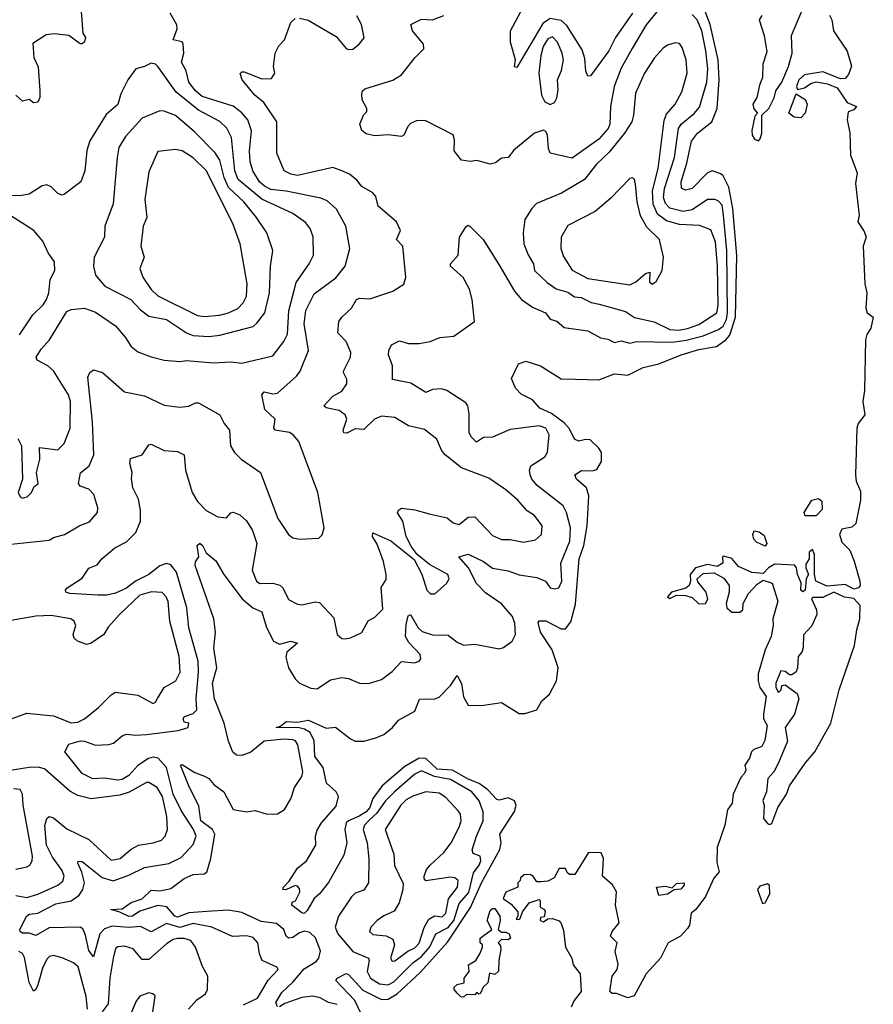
# Model space of a CAD drawing. Extents: x 1603745 to 1745082, y 385868 to 533966.
# Tile 361 of 646: x 1741233 to 1745082, y 418738 to 423176. Entities that reach past the tile are written whole.
import ezdxf

# ---------------------------------------------------------------- set-up
doc = ezdxf.new("R2010")
doc.units = 0

msp = doc.modelspace()

# ---------------------------------------------------------------- linework, layer by layer
at = {"layer": '0CON20XD'}
for points in [[(1741508, 423232), (1741518.1, 423115), (1741529.1, 423095), (1741525, 423076), (1741515, 423066.7), (1741505, 423067.5), (1741455, 423105.3), (1741387.9, 423112.1), (1741352.4, 423107.6), (1741291.7, 423068.3), (1741295.8, 423005), (1741316, 422964), (1741323.6, 422855), (1741323.1, 422825), (1741315, 422803.8), (1741295, 422801.2), (1741275, 422815.6), (1741245, 422809.2), (1741215, 422836)], [(1742772.9, 418695), (1742744.3, 418754.3), (1742658.8, 418845), (1742663.8, 418855), (1742705, 418876.5), (1742715, 418872.5), (1742780.8, 418800.8), (1742865, 418758.6), (1742895, 418760.3), (1742935.3, 418784.7), (1743038.4, 418881.6), (1743161.9, 419018.1), (1743265.9, 419174.1), (1743315.7, 419285), (1743398.1, 419435), (1743404.6, 419465), (1743397.8, 419505), (1743465, 419607.3), (1743472.3, 419635), (1743464.2, 419654.2), (1743435, 419668), (1743395, 419657.2), (1743385, 419660), (1743344.5, 419704.5), (1743305, 419732.3), (1743255, 419752.4), (1743185, 419792.7), (1743115, 419796.8), (1743065, 419846.1), (1743035, 419846.5), (1742970, 419810), (1742868, 419722), (1742824.9, 419665.1), (1742812.2, 419625), (1742795, 419605.5), (1742763.3, 419585), (1742714.9, 419565.1), (1742705.5, 419555), (1742699.7, 419525), (1742708.1, 419465), (1742695, 419409.2), (1742625, 419286.2), (1742585, 419235.8), (1742560.8, 419215), (1742529.4, 419160.6), (1742515, 419146.7), (1742505, 419150), (1742460, 419185), (1742461.7, 419198.3), (1742476.4, 419203.6), (1742496.4, 419243.6), (1742495, 419260), (1742485, 419270), (1742475, 419272.5), (1742433, 419253), (1742420, 419255), (1742422, 419265), (1742447.7, 419292.3), (1742485, 419351.8), (1742526.1, 419383.9), (1742567.7, 419455), (1742566.5, 419495), (1742575, 419522), (1742593.1, 419555), (1742659.5, 419630.5), (1742669.8, 419675), (1742660.5, 419695), (1742616.3, 419735), (1742601.7, 419805), (1742563.9, 419855), (1742560.8, 419925), (1742542.8, 419962.8), (1742517.7, 419977.7), (1742493.1, 419983.1), (1742390, 419985), (1742409.1, 419990.9), (1742435, 420012.5), (1742485, 420008.9), (1742535, 420017.8), (1742615, 419982.5), (1742656.8, 419986.8), (1742725, 419933.5), (1742745, 419924.4), (1742785, 419924.4), (1742838.6, 419938.6), (1742875, 419953.1), (1742914, 419986), (1742941.1, 420018.9), (1743015, 420059.2), (1743036.4, 420113.6), (1743105, 420114.5), (1743125, 420122.7), (1743175.3, 420174.7), (1743205, 420220), (1743225, 420183.8), (1743233.6, 420123.6), (1743255.7, 420085.7), (1743315, 420084.3), (1743405, 420098.1), (1743485, 420048.6), (1743510.9, 420049.1), (1743565, 420064.2), (1743587.8, 420105), (1743622.7, 420135), (1743653.9, 420195), (1743661.9, 420255), (1743633.4, 420335), (1743581.7, 420415), (1743571.1, 420458.9), (1743575, 420465.8), (1743605, 420465.6), (1743675, 420430), (1743695, 420430.8), (1743718.2, 420461.8), (1743739, 420541), (1743756.2, 420745), (1743777.7, 420805), (1743792.6, 420895), (1743799.3, 421029.3), (1743789, 421065), (1743744, 421105), (1743736, 421125), (1743766.2, 421143.8), (1743815, 421142.1), (1743835, 421148.9), (1743856.3, 421185), (1743857.1, 421225), (1743845.1, 421245.1), (1743805, 421281.5), (1743785, 421284.1), (1743755, 421275.9), (1743735, 421284.5), (1743712, 421332), (1743689, 421359), (1743630.6, 421400.6), (1743578.6, 421425), (1743545, 421462), (1743495, 421488), (1743469.2, 421515), (1743451.2, 421558.8), (1743482.5, 421625), (1743515, 421636.7), (1743581.2, 421615), (1743675, 421557.5), (1743740, 421555), (1743845, 421551.9), (1743915, 421579.1), (1743975.9, 421574.1), (1744045, 421608.5), (1744115.8, 421624.2), (1744215.2, 421664.8), (1744295, 421688.8), (1744375, 421702.7), (1744417.6, 421732.4), (1744435, 421754.2), (1744461.6, 421835), (1744466.7, 422113.3), (1744449.2, 422325), (1744430.9, 422420.9), (1744405, 422472.5), (1744395, 422481.8), (1744355, 422494.7), (1744335, 422485.9), (1744265, 422414.6), (1744235, 422407.3), (1744216.8, 422416.8), (1744215.3, 422445), (1744241, 422529), (1744262.2, 422627.8), (1744289.2, 422665), (1744354.7, 422715), (1744378.4, 422775), (1744386.6, 422905), (1744383.5, 422995), (1744346.8, 423155), (1744320.3, 423225)], [(1744125.2, 423234.8), (1744057.4, 423152.6), (1743994.6, 423045.4), (1743945, 422957.8), (1743914.3, 422875), (1743897.2, 422785), (1743893.5, 422705), (1743886.4, 422685), (1743845, 422637.7), (1743725, 422551.2), (1743625, 422574), (1743617.8, 422595), (1743613.8, 422655), (1743605, 422672.5), (1743595, 422677.5), (1743555, 422664.2), (1743462, 422588), (1743436, 422555), (1743405, 422552), (1743378.9, 422531.1), (1743355, 422524.3), (1743295, 422541.2), (1743265, 422536.7), (1743225, 422542), (1743191.5, 422585), (1743194.4, 422634.4), (1743187, 422657), (1743065, 422720.4), (1743025, 422720.9), (1742995, 422707.3), (1742983.5, 422695), (1742965.8, 422655), (1742955, 422649.4), (1742895, 422657.5), (1742832.7, 422652.7), (1742795, 422661.2), (1742776.4, 422676.4), (1742766.7, 422705), (1742783.3, 422745), (1742797.7, 422762.3), (1742798.8, 422775), (1742776.7, 422815), (1742775, 422840), (1742778.8, 422855), (1742790, 422865), (1742915, 422904), (1742955, 422927.1), (1743015.4, 423004.6), (1743056, 423045), (1743053.8, 423065), (1743004.3, 423125), (1742996.7, 423155), (1743045, 423178.5), (1743094.6, 423175.4), (1743145, 423194.5)], [(1743995.7, 423205), (1743919.1, 423095), (1743890, 423035), (1743806.4, 422923.6), (1743795, 422922), (1743785.8, 422944.2), (1743781, 423001), (1743769.9, 423039.9), (1743700.4, 423150.4), (1743675, 423172.2), (1743625, 423181.1), (1743591.4, 423158.6), (1743475, 422960), (1743463.9, 422963.9), (1743468.8, 422995), (1743446.2, 423075), (1743445.7, 423125), (1743501.2, 423228.8)], [(1744580, 423195), (1744567.5, 423175), (1744590, 423105), (1744601.7, 423031.7), (1744584, 422975), (1744583.3, 422915), (1744568.8, 422881.2), (1744557.5, 422825), (1744538.8, 422795), (1744543.9, 422773.9), (1744560, 422755), (1744548.3, 422741.7), (1744534.2, 422675.8), (1744536.1, 422656.1), (1744547, 422637), (1744565, 422630), (1744571.7, 422638.3), (1744580, 422665), (1744580, 422745), (1744612, 422775), (1744635.6, 422824.4), (1744642.5, 422855), (1744669.2, 422895), (1744700, 422965), (1744715.8, 423025), (1744714, 423105), (1744758.3, 423211.7)], [(1741195, 420811.9), (1741365, 420829.6), (1741385, 420841.8), (1741435, 420856), (1741503.7, 420896.3), (1741548, 420912), (1741583.1, 420955), (1741585.7, 420975), (1741567.5, 421035), (1741545, 421059.1), (1741505, 421072.8), (1741497.6, 421085), (1741507.2, 421132.8), (1741545.9, 421165), (1741567.3, 421215), (1741561.7, 421361.7), (1741540.4, 421565), (1741549.1, 421585), (1741565, 421597.3), (1741606.2, 421585), (1741705, 421498.6), (1741795, 421480), (1741885, 421438.5), (1741955, 421430), (1741995, 421433.3), (1742025, 421449.3), (1742038.8, 421448.8), (1742135.6, 421395), (1742154.5, 421355), (1742178.5, 421325), (1742183.1, 421255), (1742200.8, 421225), (1742231.2, 421195), (1742318.9, 421135), (1742396.9, 420926.9), (1742444.6, 420854.6), (1742465, 420840), (1742495, 420834.4), (1742581.2, 420838.8), (1742596.1, 420853.9), (1742605.7, 420885), (1742576.9, 421045), (1742491.2, 421275), (1742466.2, 421305), (1742450, 421315), (1742384.6, 421325), (1742378.7, 421335), (1742385.3, 421375.3), (1742338.4, 421418.4), (1742324.7, 421485.3), (1742335, 421498.8), (1742375, 421490), (1742395, 421492.5), (1742481.7, 421568.3), (1742498.1, 421591.9), (1742535.3, 421685), (1742515.6, 421804.4), (1742523, 421865), (1742560.4, 421939.6), (1742658.2, 422011.8), (1742700.4, 422065), (1742722.1, 422145), (1742703.8, 422245), (1742661.9, 422321.9), (1742619.5, 422359.5), (1742590.7, 422370.7), (1742435, 422402.9), (1742365, 422411.1), (1742336.5, 422425), (1742314.3, 422445), (1742283.5, 422495), (1742272.2, 422535), (1742268.7, 422585), (1742277.4, 422675), (1742261.4, 422725), (1742235, 422755.8), (1742195.5, 422785.5), (1742055, 422830), (1742025.8, 422855), (1741995.3, 422895), (1741983.2, 422945), (1741962.5, 422985), (1741972.7, 423025), (1741970.6, 423065), (1741965, 423075.5), (1741924.2, 423085), (1741943.3, 423135), (1741942.1, 423152.1), (1741912, 423205)], [(1742241.4, 418735), (1742305, 418764.7), (1742353.5, 418846.5), (1742397.8, 418895), (1742392, 418905), (1742325.6, 418935.6), (1742314.4, 418965), (1742306.7, 419015), (1742285, 419038.5), (1742255, 419046.2), (1742192.7, 419042.7), (1742098.6, 419085), (1742015, 419102.4), (1741955, 419083.5), (1741895, 419101.2), (1741825, 419063.7), (1741777.5, 419087.5), (1741725, 419083.4), (1741649.6, 419090.4), (1741615, 419077.8), (1741594.7, 419055.3), (1741565, 418951.4), (1741545, 418979.4), (1741529.7, 419049.7), (1741517.6, 419077.6), (1741505, 419085.3), (1741365, 419082.4), (1741305, 419047.2), (1741275, 419058.4), (1741245, 419058.9), (1741234.4, 419065), (1741232.7, 419075), (1741264.2, 419135.8), (1741276.3, 419143.7), (1741315, 419148), (1741395, 419190), (1741465, 419203.3), (1741500.9, 419229.1), (1741518.1, 419255), (1741524.4, 419285), (1741513, 419333), (1741495, 419373.8), (1741497, 419383), (1741515, 419380.8), (1741605, 419309.3), (1741655, 419294.2), (1741725, 419319.3), (1741795, 419353.8), (1741905, 419372.2), (1741961, 419399), (1742015, 419458.2), (1742028.4, 419495), (1742017, 419525), (1741960.9, 419610.9), (1741924.2, 419685), (1741894.2, 419805), (1741857.3, 419847.3), (1741835, 419851.1), (1741813.1, 419845), (1741765, 419813.5), (1741725, 419769.3), (1741695, 419750.5), (1741675, 419748.1), (1741615, 419757.5), (1741563.2, 419753.2), (1741515, 419777.5), (1741436, 419875), (1741455, 419910), (1741507.5, 419925), (1741525, 419924.4), (1741575, 419906.4), (1741635, 419909.4), (1741655.5, 419914.5), (1741695, 419947.8), (1741715, 419954.5), (1741755, 419950.4), (1741805, 419954.2), (1741947.6, 419972.4), (1741992.5, 419985), (1741995.5, 420005.5), (1741975, 420010), (1741970, 420025), (1741976.2, 420035), (1742015, 420047.9), (1742031.1, 420065), (1742029, 420115), (1742039, 420235), (1742038, 420285), (1741995.2, 420435), (1741986.8, 420525), (1741940, 420685), (1741915, 420719), (1741895, 420724.8), (1741865, 420714.8), (1741814.9, 420675.1), (1741754.9, 420645.1), (1741715, 420612.7), (1741665, 420591.3), (1741625, 420582.2), (1741585, 420581.4), (1741459.1, 420589.1), (1741441.2, 420595), (1741439.2, 420605), (1741446.9, 420615), (1741515, 420658), (1741545, 420704), (1741581.7, 420718.3), (1741605, 420747.5), (1741661.2, 420795), (1741715, 420821.5), (1741756.7, 420865), (1741778.2, 420915), (1741778.2, 420965), (1741768.2, 421015), (1741743.3, 421065), (1741737.5, 421107.5), (1741740.5, 421135), (1741730, 421175), (1741731.7, 421198.3), (1741785, 421213.8), (1741815, 421258.8), (1741825, 421262), (1741885, 421234.4), (1741945, 421229.5), (1741974.2, 421215), (1741980.6, 421145), (1742010.5, 421045), (1742034.7, 421004.7), (1742074, 420964), (1742126.7, 420935), (1742165, 420930.6), (1742185, 420952.5), (1742195, 420955.5), (1742225, 420943.6), (1742255, 420916.5), (1742282.8, 420872.8), (1742302.8, 420815), (1742281.2, 420695), (1742300, 420645), (1742315, 420634.6), (1742375, 420636.2), (1742406.5, 420626.5), (1742419.5, 420615), (1742445, 420562), (1742485, 420542), (1742505, 420538.6), (1742565, 420552.5), (1742585, 420548.6), (1742649.3, 420479.3), (1742664.5, 420404.5), (1742685, 420386), (1742700, 420385), (1742725, 420390), (1742775, 420414), (1742804.5, 420465.5), (1742835, 420482.5), (1742871.1, 420518.9), (1742863.2, 420616.8), (1742885, 420652), (1742885.9, 420675), (1742873.9, 420733.9), (1742845, 420811.4), (1742824.4, 420845.6), (1742825, 420863.3), (1742906.3, 420826.3), (1743012.1, 420742.1), (1743046.5, 420676.5), (1743068.5, 420605), (1743085, 420587.1), (1743105, 420587.5), (1743158, 420635), (1743169.2, 420655), (1743164, 420675), (1743080.4, 420720.4), (1743025.4, 420765.4), (1742999.1, 420799.1), (1742976.1, 420846.1), (1742960.5, 420915), (1742937, 420953), (1742940.6, 420965), (1742955, 420973.5), (1743015, 420966.4), (1743079.1, 420949.1), (1743160.6, 420930.6), (1743188.4, 420908.4), (1743215, 420901.1), (1743255, 420933.7), (1743285, 420935.2), (1743365, 420850.5), (1743405, 420833.3), (1743445, 420832.5), (1743505, 420820), (1743559.1, 420830.9), (1743586, 420855), (1743588.6, 420895), (1743555, 420941.4), (1743521.6, 420961.6), (1743479.8, 421009.8), (1743425, 421057.1), (1743348.6, 421108.6), (1743225, 421155.5), (1743151.5, 421215), (1743135.6, 421235), (1743114.2, 421285), (1743058.7, 421328.7), (1742986.2, 421345), (1742925, 421382.5), (1742865, 421389.2), (1742832.5, 421375), (1742785, 421329.1), (1742745, 421331), (1742708.1, 421311.9), (1742695, 421313.6), (1742691.1, 421325), (1742707.9, 421375), (1742700.5, 421395), (1742672.9, 421415), (1742615, 421426.9), (1742604.2, 421435), (1742645, 421479.4), (1742685, 421501.2), (1742708.1, 421535), (1742708.1, 421555), (1742693.1, 421585), (1742694.4, 421595), (1742724.5, 421655), (1742726.4, 421675), (1742704.5, 421725), (1742667.8, 421765), (1742672.5, 421815), (1742685.7, 421835), (1742728.9, 421875), (1742752, 421915), (1742765, 421920), (1742812.2, 421917.8), (1742915, 421952.5), (1742965.9, 421984.1), (1742974, 422016), (1742961.4, 422155), (1742932, 422185), (1742949.4, 422225), (1742932, 422265), (1742849.2, 422335), (1742838.3, 422378.3), (1742826.1, 422396.1), (1742775, 422424.4), (1742753, 422453), (1742719.5, 422479.5), (1742685.7, 422494.3), (1742645, 422510.4), (1742485, 422474.1), (1742455, 422478.9), (1742425, 422494.5), (1742392.3, 422575), (1742392.7, 422715), (1742333.1, 422803.1), (1742293.9, 422835), (1742236.5, 422905), (1742227.1, 422932.9), (1742235, 422940.8), (1742245, 422940.9), (1742325, 422910), (1742368.8, 422911.2), (1742383.3, 422935), (1742378, 422965), (1742384.4, 423025), (1742401.8, 423058.2), (1742426.9, 423085), (1742456.2, 423163.8), (1742475, 423180.6)], [(1742395, 418726.2), (1742387.8, 418745), (1742415, 418790.6), (1742465, 418837.5), (1742515, 418898), (1742569.2, 418930.8), (1742581.8, 418945), (1742588.9, 418978.9), (1742566.9, 419036.9), (1742541.2, 419061.2), (1742517.7, 419067.7), (1742495, 419060), (1742465, 419039.1), (1742445, 419036.2), (1742435.2, 419045.2), (1742423.6, 419075), (1742391.2, 419101.2), (1742321.1, 419111.1), (1742235, 419150.9), (1742175, 419162.2), (1742076.2, 419156.2), (1741995, 419149.2), (1741945, 419129.8), (1741932.7, 419135), (1741896.4, 419176.4), (1741855, 419182.5), (1741775, 419157.9), (1741742.2, 419135), (1741725, 419132.6), (1741685, 419153.6), (1741643.3, 419165), (1741695, 419168.2), (1741735, 419195.8), (1741785, 419213.6), (1741825, 419252.3), (1741865, 419249.7), (1741915, 419260), (1741974.7, 419305), (1742015, 419321.9), (1742064.3, 419325.7), (1742076.2, 419333.8), (1742094.8, 419394.8), (1742112.6, 419505), (1742101.9, 419525), (1742050, 419565), (1742040.9, 419630.9), (1741993.3, 419725), (1741958, 419815), (1741965, 419817.9), (1742022.1, 419782.1), (1742065.8, 419765.8), (1742085, 419755.5), (1742108.8, 419728.8), (1742153.1, 419695), (1742196, 419615), (1742255.5, 419604.5), (1742295, 419610.8), (1742345, 419596), (1742375, 419594), (1742395, 419596.2), (1742426.7, 419615), (1742455.6, 419664.4), (1742472.3, 419715), (1742504.7, 419765), (1742509.4, 419785), (1742487.6, 419907.6), (1742476.8, 419925), (1742465, 419930.3), (1742425, 419933.2), (1742335, 419923), (1742275, 419874.7), (1742235, 419859.6), (1742210.8, 419860.8), (1742193.9, 419873.9), (1742174.3, 419924.3), (1742155.4, 420005), (1742110.9, 420115), (1742101.9, 420185), (1742121.4, 420255), (1742107.6, 420342.4), (1742116.2, 420415), (1742108.9, 420475), (1742024.4, 420715), (1742025, 420732.5), (1742040, 420755), (1742033.1, 420805), (1742045, 420815.6), (1742057.5, 420805), (1742073, 420773), (1742117.1, 420737.1), (1742153.5, 420675), (1742236.7, 420565), (1742284, 420524), (1742325, 420506.9), (1742346.3, 420436.3), (1742377.8, 420375), (1742405, 420361.3), (1742455, 420375.2), (1742485.6, 420365), (1742436.9, 420325), (1742432.6, 420302.6), (1742444.7, 420254.7), (1742475.6, 420205), (1742495, 420185.6), (1742545, 420163.1), (1742575, 420160), (1742635, 420200), (1742685, 420211.1), (1742715, 420205.5), (1742765, 420184.4), (1742806.4, 420183.6), (1742865, 420201.9), (1742912.4, 420237.6), (1742955, 420282.2), (1743012.6, 420277.4), (1743033.8, 420285), (1743041.4, 420295), (1743038.2, 420315), (1742988.1, 420368.1), (1742973.2, 420395), (1742975, 420450), (1742985, 420488.8), (1742995, 420494.2), (1743030, 420435), (1743048.3, 420418.3), (1743095, 420402.9), (1743165, 420402), (1743205, 420369.5), (1743235, 420356.7), (1743285, 420360.6), (1743395, 420340), (1743415, 420346), (1743453.8, 420375), (1743468.6, 420405), (1743466.4, 420455), (1743455.3, 420485), (1743405, 420543.3), (1743333.1, 420593.1), (1743292.5, 420635), (1743257.3, 420705), (1743213.8, 420755), (1743255, 420766.4), (1743325, 420733.4), (1743365, 420703.3), (1743435, 420691.5), (1743485, 420673.1), (1743565, 420661.2), (1743604.6, 420644.6), (1743625, 420614.5), (1743645, 420610.6), (1743664.5, 420615.5), (1743678.1, 420645), (1743673.5, 420726.5), (1743714.5, 420825), (1743716.6, 420885), (1743698.2, 420955), (1743683.8, 420983.8), (1743566.5, 421076.5), (1743542.3, 421105), (1743534.2, 421124.2), (1743531.9, 421145), (1743538.2, 421165), (1743600.6, 421205), (1743613.1, 421226.9), (1743620, 421305), (1743605, 421334.7), (1743574.8, 421345.2), (1743445, 421328.9), (1743365, 421293.8), (1743325, 421292.9), (1743292.2, 421272.2), (1743268.2, 421295), (1743259.2, 421315), (1743259.1, 421399.1), (1743253.1, 421435), (1743245, 421448.1), (1743159.4, 421505), (1743135, 421512.4), (1743095, 421509.4), (1743065, 421494.7), (1742997.3, 421537.3), (1742914.5, 421554.5), (1742913.8, 421615), (1742896.2, 421665), (1742897.3, 421685), (1742909.1, 421710.9), (1742945, 421728.6), (1742986.2, 421716.2), (1743035, 421716.8), (1743083.8, 421725), (1743126.9, 421743.1), (1743190.1, 421749.9), (1743283.3, 421815), (1743273.6, 421915), (1743261, 421961), (1743233.5, 422013.5), (1743175.6, 422065), (1743175.6, 422075), (1743210, 422115), (1743215.7, 422195), (1743245.8, 422244.2), (1743255, 422250), (1743265, 422244.2), (1743322.9, 422185), (1743393.1, 422073.1), (1743465, 421951.9), (1743495.5, 421915), (1743545, 421880.3), (1743604.2, 421855), (1743625, 421825.5), (1743655, 421816.5), (1743688.1, 421788.1), (1743795, 421773.1), (1743851.5, 421741.5), (1743885, 421735.4), (1743915, 421721.3), (1743945, 421727.7), (1743985, 421718.2), (1744015, 421725.3), (1744175, 421722.7), (1744238.4, 421731.6), (1744315, 421750.7), (1744385, 421778.7), (1744405.9, 421794.1), (1744420.9, 421825), (1744425.3, 421855), (1744422.3, 422135), (1744407.5, 422295), (1744400.2, 422340.2), (1744385, 422357.9), (1744368.8, 422365), (1744335, 422365.8), (1744265, 422318.1), (1744225, 422311.2), (1744165, 422326.3), (1744145, 422346.9), (1744135.9, 422375), (1744140.5, 422415), (1744185.8, 422555), (1744203.7, 422685), (1744215.7, 422704.3), (1744275, 422753.1), (1744298.3, 422781.7), (1744331, 422895), (1744336.9, 422955), (1744327.7, 423035), (1744308.6, 423125), (1744288.1, 423175), (1744265, 423198.8)], [(1742495, 423182.5), (1742533.2, 423173.2), (1742659.8, 423099.8), (1742705, 423046.2), (1742715, 423041.2), (1742735, 423043.8), (1742763.3, 423065), (1742786.1, 423093.9), (1742774.2, 423155), (1742753.8, 423193.8)], [(1744885, 423195.7), (1744895.6, 423175), (1744902.7, 423125), (1744965, 423033.8), (1744983.8, 422966.2), (1744970.7, 422929.3), (1744955, 422911.2), (1744935, 422910), (1744855, 422940.6), (1744772, 422928), (1744746.7, 422905), (1744735.8, 422875), (1744740.7, 422860.7), (1744771.5, 422868.5), (1744801.3, 422888.7), (1744825, 422895.6), (1744876.6, 422886.6), (1744919.1, 422869.1), (1744965, 422803.3), (1745006.7, 422785), (1744995, 422770), (1744969.4, 422760.6), (1744964, 422725), (1744976.4, 422666.4), (1744979.1, 422565), (1745009.7, 422485), (1745001.8, 422438.2), (1745018.9, 422295), (1745012.5, 422265), (1745041.5, 422221.5), (1745050, 422195), (1745036.6, 422155), (1745044.1, 421985), (1745052.7, 421945), (1745049.2, 421875), (1745055, 421853.8), (1745082.5, 421835), (1745071.2, 421785), (1745053.1, 421756.9), (1745047.6, 421732.4), (1745043.3, 421505), (1745035.3, 421455), (1745043.5, 421395), (1745013.9, 421355), (1745008.4, 421335), (1745002.5, 421125), (1745005.8, 421095), (1745025, 421050), (1745025, 421010), (1745003.6, 420905), (1744985, 420887.9), (1744940, 420880), (1744930.4, 420855), (1744940.3, 420820.3), (1744976.9, 420785), (1744995.6, 420735), (1745022.4, 420645), (1745022.5, 420625), (1745015.5, 420615), (1744995, 420608.8), (1744955, 420630), (1744875, 420622.5), (1744823.3, 420645), (1744817.5, 420675), (1744816.7, 420765), (1744807.5, 420787.5), (1744792.5, 420775), (1744792.5, 420745), (1744778.3, 420721.7), (1744777.5, 420705), (1744790, 420675), (1744780, 420655), (1744775.6, 420604.4), (1744765, 420596.2), (1744756.2, 420605), (1744757.7, 420637.7), (1744740, 420675), (1744736.4, 420706.4), (1744727, 420717), (1744638.3, 420721.7), (1744610, 420705), (1744585, 420680), (1744535, 420683.3), (1744475, 420711.2), (1744445, 420746.7), (1744408.3, 420758.3), (1744402.5, 420755), (1744403.6, 420726.4), (1744378.8, 420711.2), (1744335, 420720), (1744280, 420705), (1744256, 420675), (1744258.6, 420645), (1744252.5, 420625), (1744236.4, 420613.6), (1744172.5, 420595), (1744153.8, 420573.8), (1744165, 420567.5), (1744195, 420581.2), (1744235, 420580.6), (1744265, 420571.4), (1744295, 420543.1), (1744325, 420544.2), (1744335.8, 420564.2), (1744329.2, 420595), (1744291.3, 420641.3), (1744288.6, 420655), (1744315, 420680), (1744365, 420682.5), (1744408.2, 420658.2), (1744432.5, 420625), (1744432, 420595), (1744419.2, 420545), (1744421.4, 420525), (1744445, 420505.7), (1744480, 420505), (1744494, 420515), (1744495.9, 420544.1), (1744520, 420590), (1744558.3, 420631.7), (1744585, 420650), (1744625.6, 420635.6), (1744651.2, 420555), (1744630, 420475), (1744631.2, 420445), (1744622.5, 420395), (1744594, 420335), (1744562.6, 420227.4), (1744562.5, 420195), (1744570.5, 420165), (1744598.8, 420125), (1744586.7, 420045), (1744587.5, 420025), (1744603.3, 419995), (1744592.7, 419927.3), (1744580, 419900), (1744543.9, 419886.1), (1744533.8, 419876.2), (1744523.6, 419846.4), (1744502.5, 419815), (1744507.5, 419795), (1744501.7, 419778.3), (1744485, 419760), (1744450, 419685), (1744445.6, 419644.4), (1744425.6, 419614.4), (1744412.2, 419545), (1744378.1, 419445), (1744376.4, 419376.4), (1744386.7, 419335), (1744363.9, 419306.1), (1744325.8, 419224.2), (1744282.5, 419165), (1744261.7, 419148.3), (1744254, 419095), (1744245, 419078.8), (1744212.5, 419045), (1744158, 419015), (1744122.5, 418945), (1744058.8, 418875), (1744003.9, 418776.1), (1743975, 418766), (1743925, 418786.7), (1743905, 418786.7), (1743893.8, 418795), (1743904.6, 418865), (1743927.1, 418895), (1743931.4, 418918.6)], [(1743625, 422794.3), (1743645, 422802.5), (1743655, 422823.3), (1743661.7, 422858.3), (1743657.6, 422905), (1743676.2, 422946.2), (1743684.7, 422995), (1743679.3, 423025), (1743658.3, 423075), (1743635, 423098.5), (1743615, 423090.4), (1743594, 423055), (1743583.1, 423015), (1743574.7, 422935), (1743585.7, 422835), (1743601.2, 422805), (1743625, 422794.3)], [(1744205, 421776.2), (1744245, 421784.6), (1744295, 421801.2), (1744376.9, 421855), (1744383, 421887), (1744379.4, 422065), (1744371.5, 422175), (1744349, 422229), (1744298.4, 422248.4), (1744207.8, 422252.2), (1744149.7, 422269.7), (1744109.9, 422299.9), (1744089.1, 422345), (1744086, 422405), (1744112.8, 422505), (1744138.7, 422721.3), (1744149.7, 422750.3), (1744188.9, 422795), (1744219.5, 422850.5), (1744242.5, 422935), (1744238.8, 422995), (1744220.9, 423050.9), (1744208.3, 423068.3), (1744188.8, 423071.2), (1744155, 423061.4), (1744135, 423048.1), (1744095, 423004.4), (1744050.4, 422935), (1744010, 422845), (1744001.3, 422745), (1743992.9, 422715), (1743961.1, 422665), (1743891.6, 422578.4), (1743834.6, 422525), (1743780.4, 422455), (1743676.1, 422393.9), (1743562.9, 422347.1), (1743541.9, 422325), (1743511.1, 422275), (1743502.7, 422215), (1743506.9, 422165), (1743525.3, 422115.3), (1743550, 422075), (1743554.6, 422045), (1743610.9, 421990.9), (1743652.5, 421962.5), (1743705, 421947.2), (1743735, 421926.9), (1743765, 421924), (1743810.4, 421900.4), (1743846.3, 421893.7), (1743965, 421860), (1744005, 421832.9), (1744093.4, 421813.4), (1744165, 421779.6), (1744205, 421776.2)], [(1741955.8, 421635.8), (1741985, 421639.2), (1742105, 421628.9), (1742185, 421633.8), (1742235, 421628), (1742375, 421661.2), (1742423.8, 421725), (1742440.9, 421759.1), (1742446.1, 421863.9), (1742479.4, 421990.6), (1742537.9, 422075), (1742557.1, 422115), (1742556.9, 422196.9), (1742542.5, 422235), (1742522.3, 422262.3), (1742465, 422301.8), (1742325, 422366.8), (1742217.4, 422455), (1742202.8, 422495), (1742188.2, 422645), (1742166.6, 422686.6), (1742135, 422717.3), (1742038.5, 422768.5), (1741939.1, 422849.1), (1741855, 422965.5), (1741845, 422975.5), (1741825, 422980), (1741795, 422964.5), (1741756, 422955), (1741720, 422905), (1741688.8, 422841.2), (1741675, 422794.3), (1741622.1, 422747.9), (1741549.5, 422630.5), (1741535.6, 422585.6), (1741526, 422495), (1741508.1, 422445), (1741435, 422389.4), (1741425, 422385.6), (1741405, 422391.9), (1741375, 422422), (1741355, 422430.8), (1741333.6, 422426.4), (1741275, 422389.6), (1741235, 422382.2), (1741185, 422384)], [(1744755, 422733.1), (1744725, 422736.9), (1744702, 422755), (1744735, 422842.5), (1744775, 422815.7), (1744783.8, 422795), (1744775.7, 422754.3), (1744755, 422733.1)], [(1742085, 421747.8), (1742135, 421754.3), (1742285, 421793.2), (1742302.7, 421807.3), (1742338.8, 421855), (1742359.3, 421945), (1742363.6, 422065), (1742374.4, 422135), (1742347.1, 422215), (1742300.7, 422285), (1742243.9, 422355), (1742175, 422419.8), (1742155.4, 422465), (1742135, 422542.7), (1742115, 422576), (1742021, 422671), (1741935, 422743.9), (1741885, 422763.8), (1741865, 422765.5), (1741785, 422731.5), (1741710.5, 422649.5), (1741680.3, 422599.7), (1741672, 422555), (1741653.6, 422346.4), (1741617.3, 422245), (1741614.5, 422195), (1741568.8, 422105), (1741566.2, 422065), (1741574.5, 422025), (1741616.5, 421975), (1741734.5, 421914.5), (1741777.7, 421867.7), (1741815, 421839.1), (1741895, 421823.8), (1741984.8, 421764.8), (1742015, 421752.6), (1742085, 421747.8)], [(1742065, 421837.8), (1742135, 421843.9), (1742175, 421854.3), (1742215.8, 421874.2), (1742240.8, 421899.2), (1742255, 421929.2), (1742258.3, 421985), (1742226.3, 422165), (1742195, 422253.1), (1742075.3, 422495), (1742015, 422553.2), (1741965, 422584.6), (1741935, 422591.2), (1741855, 422582.5), (1741815, 422490), (1741796.9, 422365), (1741805.5, 422285), (1741789.5, 422245), (1741779.4, 422155), (1741794.3, 422105), (1741774.4, 422055), (1741787.8, 422015), (1741825, 421959.5), (1741855, 421931.8), (1742035, 421841.9), (1742065, 421837.8)], [(1743985, 421980.9), (1744012.2, 421995), (1744055, 422032.5), (1744075, 422037.5), (1744072.5, 421995), (1744085, 421983.3), (1744103.6, 421996.4), (1744130, 422045), (1744136.7, 422105), (1744117.5, 422185), (1744060.5, 422240.5), (1744032.3, 422292.3), (1744017.9, 422355), (1744010, 422435), (1744005, 422456.7), (1743995, 422463.8), (1743985, 422460), (1743898.7, 422371.3), (1743828.8, 422311.2), (1743705, 422248.6), (1743674.4, 422195), (1743673.3, 422145), (1743685, 422108), (1743725, 422046.9), (1743795, 422010), (1743985, 421980.9)], [(1741231.4, 421755), (1741292.2, 421845), (1741338.7, 421891.3), (1741353.3, 421915), (1741364.7, 421945), (1741370.5, 422005), (1741391.9, 422045), (1741390, 422085), (1741361.1, 422125), (1741337, 422177), (1741296.2, 422226.2), (1741172.2, 422305)], [(1741225, 421288), (1741241.5, 421255), (1741245.4, 421105), (1741226.5, 421045), (1741234.4, 421025), (1741245, 421019.2), (1741266.7, 421025), (1741286, 421045), (1741298.3, 421071.7), (1741315.6, 421084.4), (1741309.2, 421135), (1741322.8, 421195), (1741321.9, 421248.1), (1741405, 421237.5), (1741433.1, 421265), (1741460, 421335), (1741461.1, 421455), (1741453.2, 421485), (1741385, 421592.5), (1741360, 421615), (1741311.9, 421641.9), (1741307.1, 421655), (1741329, 421691), (1741367.6, 421732.4), (1741445, 421860.6), (1741465, 421870), (1741524.6, 421875.4), (1741575, 421857.8), (1741665, 421796.5), (1741708.8, 421745), (1741735, 421702.5), (1741765, 421679.4), (1741825, 421655.6), (1741885, 421640.6), (1741955.8, 421635.8)], [(1744825, 420940), (1744775, 420940), (1744770, 420955), (1744805, 421010), (1744835, 421017.5), (1744850, 421005), (1744851.7, 420968.3), (1744825, 420940)], [(1744595, 420802.5), (1744555, 420821.2), (1744543.8, 420835), (1744538.8, 420855), (1744545, 420872.5), (1744567.7, 420867.7), (1744590.7, 420850.7), (1744602.5, 420815), (1744595, 420802.5)], [(1741135, 420003.3), (1741265, 420050), (1741385, 420037.6), (1741465, 420005.9), (1741495, 420010), (1741525, 420024.1), (1741588.1, 420075), (1741645, 420132.5), (1741665, 420144.4), (1741765, 420131.1), (1741835, 420094), (1741845, 420098.8), (1741854.5, 420115.5), (1741884.3, 420165), (1741936.7, 420195), (1741956.6, 420235), (1741952.2, 420305), (1741910.3, 420465), (1741902.6, 420552.6), (1741893.7, 420573.7), (1741875, 420593.5), (1741827.1, 420597.1), (1741775, 420581.6), (1741683.1, 420495), (1741632.2, 420437.8), (1741612.2, 420405), (1741555, 420366.2), (1741535, 420359.2), (1741494.1, 420374.1), (1741478.5, 420388.5), (1741474.6, 420405), (1741485.5, 420445), (1741477.8, 420465), (1741463.8, 420475), (1741375, 420490.7), (1741305, 420487.6), (1741195, 420468.1)], [(1744615, 419547.5), (1744625, 419552.5), (1744652, 419625), (1744690.8, 419685), (1744705, 419722.5), (1744775.8, 419825), (1744818, 419875), (1744891.1, 420005), (1744928.9, 420155), (1744997.6, 420355), (1745007.8, 420425), (1745022, 420475), (1745023.7, 420535), (1744995, 420567.4), (1744952.7, 420572.7), (1744905, 420595.8), (1744855, 420571.1), (1744808.3, 420571.7), (1744803.8, 420565), (1744826.3, 420516.3), (1744827.1, 420495), (1744805, 420443.3), (1744767.5, 420402.5), (1744765.9, 420344.1), (1744760, 420325), (1744743.8, 420305), (1744741.2, 420255), (1744733.9, 420236.1), (1744715, 420222.5), (1744705, 420222.5), (1744685, 420237.5), (1744665, 420240), (1744642.5, 420185), (1744643.3, 420165), (1744655, 420142.5), (1744667.5, 420155), (1744670, 420175), (1744685, 420177.5), (1744738.7, 420138.7), (1744747.1, 420115), (1744727.5, 420045), (1744684.3, 419985.7), (1744695.6, 419924.4), (1744655, 419826.7), (1744633.3, 419785), (1744607.5, 419755), (1744601.2, 419695), (1744584, 419656), (1744590, 419635), (1744586.7, 419575), (1744605, 419552.5), (1744615, 419547.5)], [(1741215, 419227.9), (1741265, 419218.7), (1741315, 419233.4), (1741404.5, 419275), (1741427.2, 419292.8), (1741432.6, 419315), (1741425, 419341.1), (1741380.6, 419400.6), (1741354.1, 419455), (1741346.7, 419543.3), (1741354.7, 419575), (1741365, 419584.5), (1741385, 419578.5), (1741445, 419528.4), (1741545, 419480), (1741645, 419388), (1741685.6, 419395), (1741735, 419437.1), (1741768.8, 419455), (1741835, 419465.4), (1741871.9, 419478.1), (1741889.1, 419495), (1741898.7, 419525), (1741896.2, 419583.8), (1741876.5, 419675), (1741852.4, 419715), (1741815, 419736.8), (1741805, 419736.7), (1741725.9, 419694.1), (1741685, 419681), (1741555, 419663.1), (1741495, 419679.2), (1741458.3, 419698.3), (1741345, 419799.1), (1741316.7, 419806.7), (1741275.7, 419805.7), (1741171.3, 419788.7)], [(1742895, 418824.8), (1742920.8, 418839.2), (1743005.7, 418924.3), (1743045, 418952.6), (1743082.9, 418997.1), (1743109.6, 419055), (1743165, 419083.3), (1743190.3, 419115), (1743215, 419191.6), (1743257.8, 419242.2), (1743280, 419330), (1743305.2, 419365), (1743312.1, 419385), (1743310, 419405), (1743277.5, 419417.5), (1743273.4, 419433.4), (1743292.2, 419495), (1743323.3, 419565), (1743323.5, 419605), (1743304.6, 419654.6), (1743271.6, 419695), (1743175, 419750.8), (1743104, 419764), (1743045, 419789.4), (1743015, 419775.2), (1742922.5, 419695), (1742882.6, 419655), (1742841.8, 419598.2), (1742810.6, 419569.4), (1742787.5, 419545), (1742781.9, 419525), (1742800.2, 419465), (1742806.8, 419393.2), (1742806.1, 419285), (1742785, 419251.8), (1742745, 419238.8), (1742728.6, 419221.4), (1742671.2, 419135), (1742655.5, 419085), (1742667.5, 419055), (1742735, 418976), (1742806.2, 418945), (1742809.4, 418935), (1742800.4, 418885), (1742815, 418855.3), (1742855, 418830), (1742895, 418824.8)], [(1741215, 419346.2), (1741265, 419356.5), (1741278.1, 419365), (1741289.6, 419385), (1741290.9, 419405), (1741248.2, 419635), (1741245.4, 419685.4), (1741235.4, 419705.4), (1741205, 419708.9)], [(1742912.1, 418932.1), (1742925, 418933.1), (1742983, 418977), (1743015, 418992.5), (1743035, 419013.2), (1743057, 419083), (1743078.3, 419121.7), (1743104.1, 419135.9), (1743137.7, 419132.3), (1743155, 419148.9), (1743167.2, 419212.8), (1743207.2, 419265), (1743210.4, 419295), (1743195, 419308.2), (1743175, 419310.7), (1743065, 419294), (1743056.7, 419305), (1743057.5, 419315), (1743068.1, 419345), (1743083.5, 419365), (1743145, 419421.8), (1743178.2, 419465), (1743215, 419535.8), (1743223.8, 419565), (1743220, 419595), (1743210.2, 419610.2), (1743155, 419669.1), (1743125, 419689.3), (1743065, 419694.7), (1743005, 419675.3), (1742975, 419658.6), (1742952, 419635), (1742881.3, 419525), (1742920.3, 419415), (1742923.3, 419363.3), (1742962.2, 419282.2), (1742961.4, 419255), (1742944.4, 419195), (1742922, 419158), (1742875, 419136.7), (1742844.2, 419115), (1742815.8, 419085), (1742810, 419065), (1742825, 419052.7), (1742885.8, 419045.8), (1742915, 419031.8), (1742923.1, 419005), (1742905.6, 418945), (1742912.1, 418932.1)], [(1743931.4, 418918.6), (1743918.6, 418975), (1743927.5, 419015), (1743896.7, 419045), (1743904, 419065), (1743935.7, 419105), (1743920, 419185), (1743923.8, 419245), (1743905.7, 419275.7), (1743861.2, 419315), (1743866, 419395), (1743855, 419420), (1743797.5, 419422.5), (1743737, 419323), (1743713, 419323), (1743701.7, 419331.7), (1743695, 419350), (1743665, 419350), (1743643, 419307), (1743615, 419292.5), (1743585, 419290), (1743565, 419290), (1743546.4, 419316.4), (1743535, 419322.5), (1743508.3, 419321.7), (1743491.7, 419308.3), (1743490, 419295), (1743480, 419285), (1743480, 419265), (1743425, 419243.3), (1743412.5, 419215), (1743449.3, 419189.3), (1743480, 419155), (1743480, 419135), (1743471.7, 419121.7), (1743485, 419120), (1743490, 419125), (1743500, 419155), (1743530, 419195), (1743575, 419210), (1743580, 419205), (1743580, 419175), (1743600, 419165), (1743602.5, 419155), (1743598.3, 419131.7), (1743581.7, 419128.3), (1743580, 419115), (1743595, 419110), (1743615, 419122.5), (1743635, 419123.8), (1743665, 419113.3), (1743675, 419102.5), (1743685, 419070), (1743694, 418995), (1743722.9, 418945), (1743728.6, 418915), (1743760.5, 418875), (1743764.3, 418795), (1743733.8, 418755), (1743720, 418725)], [(1744115, 419227.5), (1744104.4, 419265.6), (1744145, 419270), (1744175, 419262.5), (1744195, 419282), (1744230, 419285), (1744230, 419275), (1744215, 419256.2), (1744185, 419253.8), (1744155, 419234), (1744115, 419227.5)], [(1744582.5, 419192.5), (1744595, 419194.2), (1744616.1, 419236.1), (1744615, 419272.5), (1744605, 419281.2), (1744570.3, 419269.7), (1744560, 419255), (1744582.5, 419192.5)], [(1743235, 418770), (1743221.7, 418771.7), (1743205, 418787.5), (1743192.5, 418805), (1743192.5, 418815), (1743205, 418827.5), (1743237.5, 418835), (1743237.5, 418855), (1743260, 418885), (1743257.5, 418915), (1743290, 418935), (1743307.5, 418965), (1743320, 418995), (1743320, 419005), (1743310, 419015), (1743310, 419035), (1743362.5, 419075), (1743341.2, 419115), (1743355, 419160), (1743365, 419170), (1743375, 419170), (1743397.5, 419135), (1743400, 419115), (1743390, 419075), (1743405, 419062.5), (1743425, 419062.5), (1743440, 419055), (1743446.7, 419035), (1743435, 419027.5), (1743405, 419030), (1743390, 419015), (1743401.7, 419001.7), (1743403.3, 418985), (1743393.3, 418935), (1743392.5, 418887.5), (1743375, 418872.5), (1743351.7, 418878.3), (1743343.3, 418835), (1743322.5, 418815), (1743310, 418785), (1743303, 418783), (1743295, 418790), (1743285, 418780), (1743248.3, 418781.7), (1743235, 418770)], [(1741994.1, 418715), (1742031.6, 418758.4), (1742070.8, 418785), (1742080, 418805), (1742080.8, 418865), (1742057.4, 418907.4), (1742026.2, 418995), (1742004.3, 419025), (1741975, 419033.9), (1741945, 419033.9), (1741925, 419028.9), (1741895, 419010), (1741815, 418939.3), (1741785, 418939.2), (1741745, 418988.2), (1741705, 418999.6), (1741675, 418996.9), (1741665, 418988.9), (1741653.9, 418946.1), (1741638.7, 418855), (1741631, 418739), (1741605, 418703.2)], [(1741538.9, 418715), (1741532.2, 418772.2), (1741496, 418906), (1741475.5, 418925), (1741425, 418947.4), (1741385, 418957.9), (1741366.8, 418953.2), (1741356.8, 418943.2), (1741336.5, 418905), (1741314.4, 418825.6), (1741305, 418804.3), (1741295, 418797.1), (1741275, 418835.8), (1741255, 418948.5), (1741245, 418965.8), (1741228.1, 418975)], [(1741828.3, 418671.7), (1741844, 418775), (1741833.3, 418785), (1741815, 418789.4), (1741775, 418774.3), (1741757.8, 418752.2), (1741728.3, 418681.7)], [(1742665, 418736.2), (1742625, 418746.1), (1742587.2, 418767.2), (1742555, 418773.7), (1742505, 418768.6), (1742429, 418741), (1742405, 418725.7)]]:
    msp.add_lwpolyline(points, dxfattribs=at)

doc.saveas('drawing.dxf')
